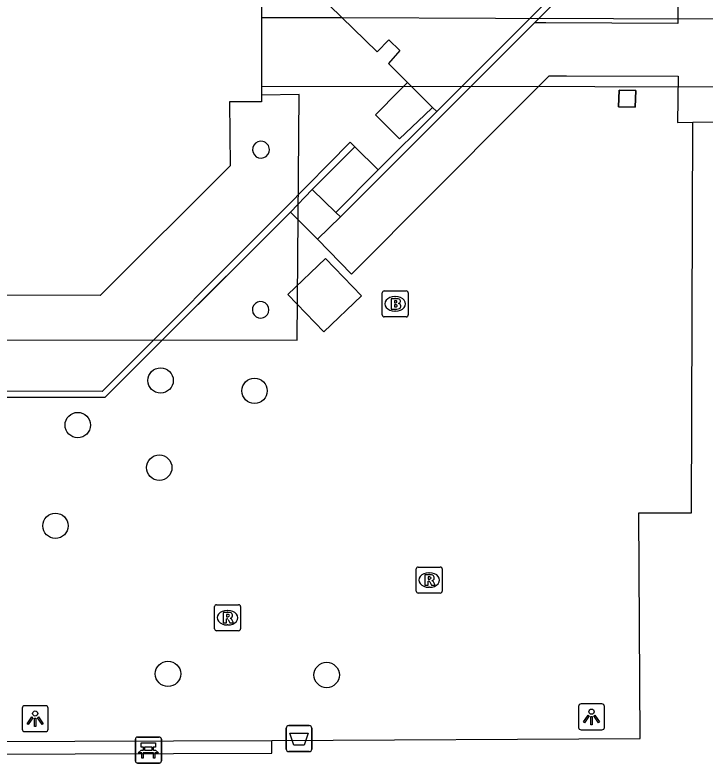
# Model space of a CAD drawing. Extents: x 161477 to 163040, y 383680 to 384868.
# Drawn here: x 162182.84 to 162209.43, y 384239.78 to 384268.6 of the extents above; entities that cross this region are included whole.
import ezdxf

# ---------------------------------------------------------------- set-up
doc = ezdxf.new("R2010")
doc.units = 0
for name, color, linetype in [('IMGEO_Afvalbak', 7, 'Continuous'), ('IMGEO_Bank', 7, 'Continuous'), ('IMGEO_Boom', 7, 'Continuous'), ('IMGEO_Brandkraan', 7, 'Continuous'), ('IMGEO_Dek', 7, 'Continuous'), ('IMGEO_Groenvoorziening', 7, 'Continuous'), ('IMGEO_Lage_trafo', 7, 'Continuous'), ('IMGEO_Lichtpunt', 7, 'Continuous'), ('IMGEO_Muur', 7, 'Continuous'), ('IMGEO_Pand', 7, 'Continuous'), ('IMGEO_Pand_overbouw', 7, 'Continuous'), ('IMGEO_Pijler', 7, 'Continuous'), ('IMGEO_Rioolput', 7, 'Continuous'), ('IMGEO_Voetpad_gesloten', 7, 'Continuous'), ('IMGEO_Voetpad_open', 7, 'Continuous')]:
    doc.layers.add(name, color=color, linetype=linetype)

msp = doc.modelspace()

# ---------------------------------------------------------------- linework, layer by layer
at = {"layer": 'IMGEO_Afvalbak'}
for p, q in [((162193.288, 384240.321), (162193.288, 384241.121)), ((162193.288, 384241.121), (162193.288, 384240.321)), ((162193.388, 384241.221), (162194.178, 384241.221)), ((162194.178, 384241.221), (162193.388, 384241.221)), ((162194.278, 384241.121), (162194.278, 384240.321)), ((162194.278, 384240.321), (162194.278, 384241.121)), ((162194.178, 384240.221), (162193.388, 384240.221)), ((162193.388, 384240.221), (162194.178, 384240.221))]:
    msp.add_line(p, q, dxfattribs=at)
msp.add_lwpolyline([(162193.431, 384240.935), (162194.135, 384240.935), (162193.986, 384240.465), (162193.58, 384240.465), (162193.431, 384240.935)], dxfattribs=at)
for centre, start, end in [((162193.388, 384241.121), 90, 180), ((162193.388, 384241.121), 90, 180), ((162194.178, 384241.121), 0, 90), ((162194.178, 384241.121), 360, 90), ((162193.388, 384240.321), 180, 270), ((162193.388, 384240.321), 180, 270), ((162194.178, 384240.321), 270, 0), ((162194.178, 384240.321), 270, 0)]:
    msp.add_arc(centre, 0.1, start, end, dxfattribs=at)
at = {"layer": 'IMGEO_Bank'}
for p, q in [((162187.48, 384239.855), (162187.48, 384240.696)), ((162187.48, 384240.696), (162187.48, 384239.855)), ((162187.555, 384240.78), (162188.396, 384240.78)), ((162188.396, 384240.78), (162187.555, 384240.78)), ((162188.48, 384240.705), (162188.48, 384239.864)), ((162188.48, 384239.864), (162188.48, 384240.705)), ((162187.789, 384240.286), (162187.789, 384240.392)), ((162187.833, 384240.392), (162187.833, 384240.286)), ((162188.121, 384240.398), (162187.839, 384240.398)), ((162187.839, 384240.28), (162188.121, 384240.28)), ((162188.127, 384240.286), (162188.127, 384240.392)), ((162188.171, 384240.392), (162188.171, 384240.286)), ((162188.177, 384240.178), (162187.784, 384240.178)), ((162188.405, 384239.78), (162187.564, 384239.78)), ((162187.564, 384239.78), (162188.405, 384239.78))]:
    msp.add_line(p, q, dxfattribs=at)
for points in [[(162187.783, 384240.398), (162187.697, 384240.398), (162187.697, 384240.559), (162188.26, 384240.559), (162188.26, 384240.398), (162188.177, 384240.398)], [(162187.727, 384240.178), (162187.585, 384240.178), (162187.697, 384240.28), (162187.783, 384240.28)], [(162188.177, 384240.28), (162188.26, 384240.28), (162188.372, 384240.178), (162188.233, 384240.178)], [(162187.777, 384240.171), (162187.777, 384239.964), (162187.734, 384239.964), (162187.734, 384240.171)], [(162188.227, 384240.171), (162188.227, 384239.964), (162188.183, 384239.964), (162188.183, 384240.171)]]:
    msp.add_lwpolyline(points, dxfattribs=at)
for centre, radius, start, end in [((162187.558, 384240.702), 0.0779, 92.4484, 184.2845), ((162187.558, 384240.702), 0.0779, 92.4484, 184.2845), ((162188.402, 384240.702), 0.0779, 2.4484, 94.2845), ((162188.402, 384240.702), 0.0779, 2.4484, 94.2845), ((162187.782, 384240.391), 0.00671, 2.8957, 87.1043), ((162187.782, 384240.287), 0.00671, 272.8957, 357.1043), ((162187.839, 384240.391), 0.00671, 92.8957, 177.1043), ((162187.839, 384240.287), 0.00671, 182.8957, 267.1043), ((162188.121, 384240.391), 0.00671, 2.8957, 87.1043), ((162188.121, 384240.287), 0.00671, 272.8957, 357.1043), ((162188.178, 384240.391), 0.00671, 92.8957, 177.1043), ((162188.178, 384240.287), 0.00671, 182.8957, 267.1043), ((162187.727, 384240.171), 0.00671, 2.8957, 87.1043), ((162187.784, 384240.171), 0.00671, 92.8957, 177.1043), ((162188.176, 384240.171), 0.00671, 2.8957, 87.1043), ((162188.233, 384240.171), 0.00671, 92.8957, 177.1043), ((162187.558, 384239.858), 0.0779, 182.4484, 274.2845), ((162187.558, 384239.858), 0.0779, 182.4484, 274.2845), ((162188.402, 384239.858), 0.0779, 272.4484, 4.2845), ((162188.402, 384239.858), 0.0779, 272.4484, 4.2845)]:
    msp.add_arc(centre, radius, start, end, dxfattribs=at)
at = {"layer": 'IMGEO_Boom'}
for centre in [(162188.45, 384254.52), (162192.07, 384254.12), (162185.26, 384252.8), (162188.4, 384251.16), (162184.4, 384248.92), (162188.736, 384243.215), (162194.849, 384243.173)]:
    msp.add_circle(centre, 0.489, dxfattribs=at)
at = {"layer": 'IMGEO_Brandkraan'}
for p, q in [((162196.989, 384257.044), (162196.989, 384257.896)), ((162197.064, 384257.97), (162197.916, 384257.97)), ((162197.99, 384257.896), (162197.99, 384257.044)), ((162197.477, 384257.75), (162197.502, 384257.75)), ((162197.916, 384256.97), (162197.064, 384256.97)), ((162197.5, 384257.19), (162197.475, 384257.19))]:
    msp.add_line(p, q, dxfattribs=at)
for points in [[(162196.989, 384257.044), (162196.989, 384257.896)], [(162197.064, 384257.97), (162197.916, 384257.97)], [(162197.99, 384257.896), (162197.99, 384257.044)], [(162197.337, 384257.67), (162197.337, 384257.27), (162197.55, 384257.27)], [(162197.568, 384257.67), (162197.337, 384257.67)], [(162197.516, 384257.589), (162197.462, 384257.589), (162197.462, 384257.513)], [(162197.462, 384257.513), (162197.515, 384257.513)], [(162197.524, 384257.437), (162197.462, 384257.437), (162197.462, 384257.356)], [(162197.462, 384257.356), (162197.524, 384257.356)], [(162197.916, 384256.97), (162197.064, 384256.97)]]:
    msp.add_lwpolyline(points, dxfattribs=at)
for centre, radius, start, end in [((162197.066, 384257.894), 0.0765, 91.552, 178.448), ((162197.066, 384257.894), 0.0765, 91.552, 178.448), ((162197.914, 384257.894), 0.0765, 1.552, 88.448), ((162197.914, 384257.894), 0.0765, 1.552, 88.448), ((162197.517, 384257.551), 0.0379, 267.8285, 90.9355), ((162197.572, 384257.525), 0.145, 59.4692, 91.5367), ((162197.597, 384257.572), 0.0922, 285.5137, 58.1501), ((162197.525, 384257.396), 0.0404, 269.8759, 90.5077), ((162197.556, 384257.521), 0.251, 268.6676, 293.5347), ((162197.602, 384257.38), 0.105, 301.3115, 78.989), ((162197.066, 384257.046), 0.0765, 181.552, 268.448), ((162197.066, 384257.046), 0.0765, 181.552, 268.448), ((162197.914, 384257.046), 0.0765, 271.552, 358.448), ((162197.914, 384257.046), 0.0765, 271.552, 358.448)]:
    msp.add_arc(centre, radius, start, end, dxfattribs=at)
for centre, major_axis, ratio, start_param, end_param in [((162197.476, 384257.47), (-0.387, 0.002), 0.722429, 4.712389, 7.853982), ((162197.501, 384257.47), (-0.39, 0.002), 0.717154, 1.570796, 4.712389)]:
    msp.add_ellipse(centre, major_axis=major_axis, ratio=ratio, start_param=start_param, end_param=end_param, dxfattribs=at)
at = {"layer": 'IMGEO_Dek'}
msp.add_lwpolyline([(162246.76, 384268.33), (162201.356, 384268.466), (162195.455, 384268.484), (162192.34, 384268.493), (162192.342, 384265.861), (162205.178, 384265.85), (162244.467, 384265.817), (162246.751, 384265.815)], close=True, dxfattribs=at)
at = {"layer": 'IMGEO_Groenvoorziening'}
msp.add_lwpolyline([(162206.115, 384265.706), (162206.755, 384265.685), (162206.734, 384265.046), (162206.094, 384265.067), (162206.115, 384265.706)], dxfattribs=at)
at = {"layer": 'IMGEO_Lage_trafo'}
msp.add_lwpolyline([(162193.358, 384257.827), (162194.798, 384259.215), (162196.186, 384257.775), (162194.746, 384256.387), (162193.358, 384257.827)], dxfattribs=at)
at = {"layer": 'IMGEO_Lichtpunt'}
for p, q in [((162184.024, 384241.986), (162183.216, 384241.986)), ((162184.024, 384241.986), (162183.216, 384241.986)), ((162205.456, 384242.056), (162204.648, 384242.056)), ((162205.456, 384242.056), (162204.648, 384242.056)), ((162183.122, 384241.891), (162183.122, 384241.084)), ((162183.122, 384241.891), (162183.122, 384241.084)), ((162184.118, 384241.084), (162184.118, 384241.891)), ((162184.118, 384241.084), (162184.118, 384241.891)), ((162204.554, 384241.961), (162204.554, 384241.154)), ((162204.554, 384241.961), (162204.554, 384241.154)), ((162205.55, 384241.154), (162205.55, 384241.961)), ((162205.55, 384241.154), (162205.55, 384241.961)), ((162183.216, 384240.99), (162184.024, 384240.99)), ((162183.216, 384240.99), (162184.024, 384240.99)), ((162204.648, 384241.06), (162205.456, 384241.06)), ((162204.648, 384241.06), (162205.456, 384241.06))]:
    msp.add_line(p, q, dxfattribs=at)
for points in [[(162183.496, 384241.555), (162183.535, 384241.527), (162183.347, 384241.265), (162183.309, 384241.292), (162183.496, 384241.555)], [(162183.598, 384241.507), (162183.645, 384241.507), (162183.645, 384241.185), (162183.598, 384241.185), (162183.598, 384241.507)], [(162183.708, 384241.527), (162183.746, 384241.554), (162183.933, 384241.292), (162183.894, 384241.264), (162183.708, 384241.527)], [(162204.928, 384241.625), (162204.967, 384241.597), (162204.779, 384241.335), (162204.741, 384241.362), (162204.928, 384241.625)], [(162205.03, 384241.577), (162205.077, 384241.577), (162205.077, 384241.255), (162205.03, 384241.255), (162205.03, 384241.577)], [(162205.14, 384241.597), (162205.178, 384241.624), (162205.365, 384241.362), (162205.326, 384241.334), (162205.14, 384241.597)]]:
    msp.add_lwpolyline(points, dxfattribs=at)
for centre in [(162183.621, 384241.689), (162205.053, 384241.759)]:
    msp.add_circle(centre, 0.0994, dxfattribs=at)
for centre, start, end in [((162183.216, 384241.891), 90, 180), ((162183.216, 384241.891), 90, 180), ((162184.024, 384241.891), 0, 90), ((162184.024, 384241.891), 0, 90), ((162204.648, 384241.961), 90, 180), ((162204.648, 384241.961), 90, 180), ((162205.456, 384241.961), 0, 90), ((162205.456, 384241.961), 0, 90), ((162204.648, 384241.154), 180, 270), ((162204.648, 384241.154), 180, 270), ((162205.456, 384241.154), 270, 0), ((162205.456, 384241.154), 270, 360), ((162183.216, 384241.084), 180, 270), ((162183.216, 384241.084), 180, 270), ((162184.024, 384241.084), 270, 0), ((162184.024, 384241.084), 270, 360)]:
    msp.add_arc(centre, 0.0946, start, end, dxfattribs=at)
at = {"layer": 'IMGEO_Muur'}
for points in [[(162204.092, 384288.178), (162204.082, 384269.873), (162199.094, 384264.876)], [(162204.334, 384285.828), (162204.325, 384269.768), (162202.86, 384268.302)], [(162202.86, 384268.302), (162198.958, 384264.398), (162197.263, 384262.703), (162195.382, 384260.821)], [(162199.094, 384264.876), (162198.785, 384264.57), (162197.083, 384262.884), (162196.833, 384262.637)], [(162195.937, 384263.523), (162195.76, 384263.7), (162193.274, 384261.185), (162186.201, 384254.1), (162158.818, 384254.111)], [(162194.287, 384261.878), (162195.937, 384263.523)], [(162196.833, 384262.637), (162195.204, 384260.996)], [(162193.452, 384261.009), (162194.287, 384261.878)], [(162193.452, 384261.009), (162188.525, 384256.079), (162186.307, 384253.86), (162158.818, 384253.869), (162158.821, 384246.339), (162158.821, 384246.229)], [(162193.452, 384261.009), (162186.307, 384253.86), (162186.243, 384253.86), (162172.86, 384253.864)], [(162195.204, 384260.996), (162195.382, 384260.821)], [(162162.377, 384240.546), (162192.733, 384240.649)], [(162162.377, 384240.546), (162162.404, 384240.053), (162192.738, 384240.159), (162192.733, 384240.649)]]:
    msp.add_lwpolyline(points, dxfattribs=at)
at = {"layer": 'IMGEO_Pand'}
msp.add_lwpolyline([(162193.79, 384268.972), (162192.34, 384268.971), (162192.34, 384268.331), (162192.338, 384266), (162192.338, 384265.507), (162192.338, 384265.254), (162191.108, 384265.258), (162191.125, 384262.793), (162186.119, 384257.793), (162065.798, 384257.911), (162065.628, 384257.91), (162065.607, 384262.795), (162063.277, 384262.784), (162063.278, 384262.684), (162059.481, 384262.665)], dxfattribs=at)
for centre, radius, start, end in [((162192.318, 384263.412), 0.326, 77.1303, 0.0569), ((162192.318, 384263.412), 0.325, 359.933, 77.2542), ((162192.306, 384257.241), 0.319, 77.14, 359.8204), ((162192.306, 384257.241), 0.319, 359.867, 77.0934)]:
    msp.add_arc(centre, radius, start, end, dxfattribs=at)
at = {"layer": 'IMGEO_Pand_overbouw'}
msp.add_lwpolyline([(162060.816, 384256.115), (162156.344, 384256.098), (162156.544, 384256.097), (162158.617, 384256.086), (162158.817, 384256.085), (162193.717, 384256.076), (162193.796, 384265.535), (162192.338, 384265.507), (162192.338, 384265.254), (162191.108, 384265.258), (162191.125, 384262.793), (162186.119, 384257.793), (162065.798, 384257.911)], dxfattribs=at)
at = {"layer": 'IMGEO_Pijler'}
msp.add_lwpolyline([(162206.755, 384265.685), (162206.115, 384265.706), (162206.094, 384265.067), (162206.734, 384265.046)], close=True, dxfattribs=at)
at = {"layer": 'IMGEO_Rioolput'}
for p, q in [((162198.299, 384246.404), (162198.299, 384247.256)), ((162198.374, 384247.33), (162199.226, 384247.33)), ((162199.3, 384247.256), (162199.3, 384246.404)), ((162198.787, 384247.11), (162198.812, 384247.11)), ((162199.226, 384246.33), (162198.374, 384246.33)), ((162198.81, 384246.55), (162198.785, 384246.55)), ((162190.529, 384244.954), (162190.529, 384245.806)), ((162190.604, 384245.88), (162191.456, 384245.88)), ((162191.53, 384245.806), (162191.53, 384244.954)), ((162191.017, 384245.66), (162191.042, 384245.66)), ((162191.456, 384244.88), (162190.604, 384244.88)), ((162191.04, 384245.1), (162191.015, 384245.1))]:
    msp.add_line(p, q, dxfattribs=at)
for points in [[(162198.299, 384246.404), (162198.299, 384247.256)], [(162198.374, 384247.33), (162199.226, 384247.33)], [(162199.3, 384247.256), (162199.3, 384246.404)], [(162198.888, 384247.028), (162198.636, 384247.03), (162198.636, 384246.63)], [(162198.814, 384246.949), (162198.76, 384246.949), (162198.76, 384246.868)], [(162198.76, 384246.868), (162198.812, 384246.868)], [(162198.636, 384246.63), (162198.76, 384246.63), (162198.76, 384246.792), (162198.771, 384246.792)], [(162198.818, 384246.763), (162198.889, 384246.63), (162199.029, 384246.63), (162198.964, 384246.756)], [(162199.226, 384246.33), (162198.374, 384246.33)], [(162190.529, 384244.954), (162190.529, 384245.806)], [(162190.604, 384245.88), (162191.456, 384245.88)], [(162191.53, 384245.806), (162191.53, 384244.954)], [(162191.118, 384245.578), (162190.866, 384245.58), (162190.866, 384245.18)], [(162191.044, 384245.499), (162190.99, 384245.499), (162190.99, 384245.418)], [(162190.866, 384245.18), (162190.99, 384245.18), (162190.99, 384245.342), (162191.001, 384245.342)], [(162190.99, 384245.418), (162191.042, 384245.418)], [(162191.048, 384245.313), (162191.119, 384245.18), (162191.259, 384245.18), (162191.194, 384245.306)], [(162191.456, 384244.88), (162190.604, 384244.88)]]:
    msp.add_lwpolyline(points, dxfattribs=at)
for centre, radius, start, end in [((162198.376, 384247.254), 0.0765, 91.552, 178.448), ((162198.376, 384247.254), 0.0765, 91.552, 178.448), ((162199.224, 384247.254), 0.0765, 1.552, 88.448), ((162199.224, 384247.254), 0.0765, 1.552, 88.448), ((162198.796, 384247.057), 0.19, 274.7715, 282.9687), ((162198.82, 384246.853), 0.0964, 77.0061, 93.1865), ((162198.834, 384246.91), 0.0378, 276.6634, 79.6772), ((162198.887, 384246.918), 0.109, 350.3612, 89.416), ((162198.885, 384246.918), 0.112, 277.5842, 350.9817), ((162198.77, 384246.739), 0.0533, 26.0293, 88.6989), ((162198.869, 384246.703), 0.108, 29.5134, 73.7905), ((162198.376, 384246.406), 0.0765, 181.552, 268.448), ((162198.376, 384246.406), 0.0765, 181.552, 268.448), ((162199.224, 384246.406), 0.0765, 271.552, 358.448), ((162199.224, 384246.406), 0.0765, 271.552, 358.448), ((162190.606, 384245.804), 0.0765, 91.552, 178.448), ((162190.606, 384245.804), 0.0765, 91.552, 178.448), ((162191.454, 384245.804), 0.0765, 1.552, 88.448), ((162191.454, 384245.804), 0.0765, 1.552, 88.448), ((162191.05, 384245.403), 0.0964, 77.0061, 93.1865), ((162191.064, 384245.46), 0.0378, 276.6634, 79.6772), ((162191.117, 384245.468), 0.109, 350.3612, 89.416), ((162191.115, 384245.468), 0.112, 277.5842, 350.9817), ((162191, 384245.289), 0.0533, 26.0293, 88.6989), ((162191.026, 384245.607), 0.19, 274.7715, 282.9687), ((162191.099, 384245.253), 0.108, 29.5134, 73.7905), ((162190.606, 384244.956), 0.0765, 181.552, 268.448), ((162190.606, 384244.956), 0.0765, 181.552, 268.448), ((162191.454, 384244.956), 0.0765, 271.552, 358.448), ((162191.454, 384244.956), 0.0765, 271.552, 358.448)]:
    msp.add_arc(centre, radius, start, end, dxfattribs=at)
for centre, major_axis, ratio, start_param, end_param in [((162198.786, 384246.83), (-0.387, 0.002), 0.722429, 4.712389, 7.853982), ((162198.811, 384246.83), (-0.39, 0.002), 0.717154, 1.570796, 4.712389), ((162191.016, 384245.38), (-0.387, 0.002), 0.722429, 4.712389, 7.853982), ((162191.041, 384245.38), (-0.39, 0.002), 0.717154, 1.570796, 4.712389)]:
    msp.add_ellipse(centre, major_axis=major_axis, ratio=ratio, start_param=start_param, end_param=end_param, dxfattribs=at)
at = {"layer": 'IMGEO_Voetpad_gesloten'}
for points in [[(162193.79, 384268.972), (162194.022, 384268.973), (162194.96, 384268.969), (162196.791, 384267.176), (162197.246, 384267.64), (162197.668, 384267.227), (162197.227, 384266.727), (162197.96, 384265.999)], [(162246.76, 384268.33), (162201.356, 384268.466), (162195.455, 384268.484), (162192.34, 384268.493), (162192.342, 384265.861), (162205.178, 384265.85), (162244.467, 384265.817), (162246.751, 384265.815), (162246.76, 384268.33)], [(162198.931, 384265.038), (162197.96, 384265.999)], [(162198.931, 384265.038), (162199.094, 384264.876)]]:
    msp.add_lwpolyline(points, dxfattribs=at)
at = {"layer": 'IMGEO_Voetpad_open'}
for points in [[(162204.334, 384285.828), (162205.596, 384285.84), (162208.433, 384285.867), (162208.379, 384268.273), (162203.287, 384268.3), (162202.86, 384268.302)], [(162194.5, 384259.965), (162195.8, 384258.611), (162202.12, 384264.959), (162203.416, 384266.261), (162204.091, 384266.258), (162208.385, 384266.239), (162208.361, 384264.458), (162208.956, 384264.471)], [(162197.96, 384265.999), (162197.651, 384265.688), (162196.726, 384264.758), (162197.655, 384263.834), (162198.616, 384264.74), (162198.931, 384265.038)], [(162192.733, 384240.649), (162206.921, 384240.722), (162206.879, 384249.426), (162208.909, 384249.419), (162208.956, 384264.471)], [(162208.956, 384264.471), (162217.541, 384264.496)], [(162196.833, 384262.637), (162195.937, 384263.523)], [(162195.204, 384260.996), (162194.287, 384261.878)], [(162194.5, 384259.965), (162193.452, 384261.009)], [(162195.382, 384260.821), (162194.5, 384259.965)]]:
    msp.add_lwpolyline(points, dxfattribs=at)

doc.saveas('drawing.dxf')
